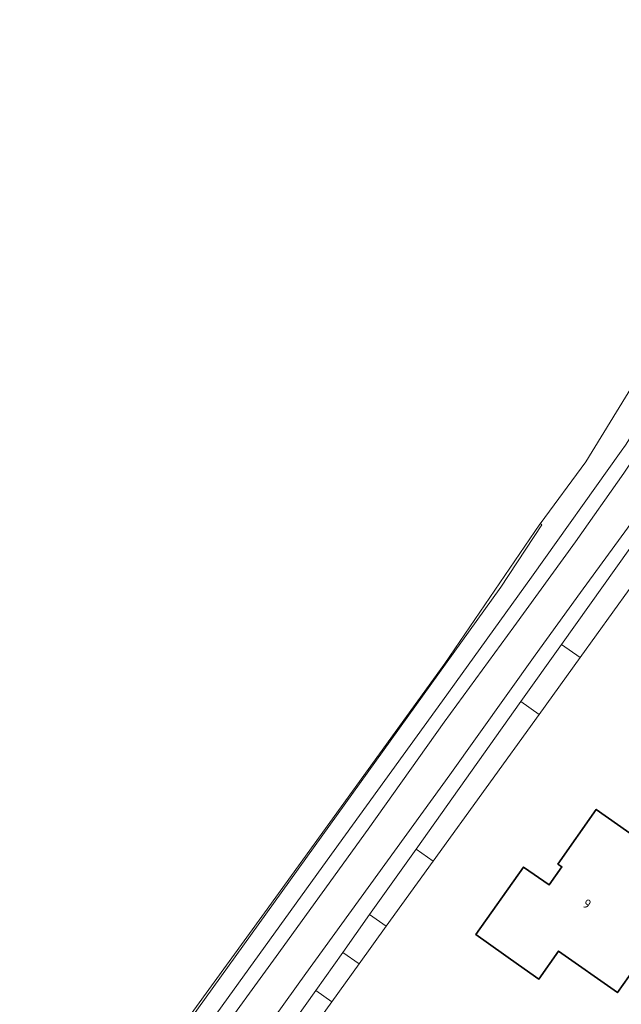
# Model space of a CAD drawing. Extents: x 184422 to 188298, y 343471 to 350189.
# Tile 353 of 513: x 186778 to 186836, y 348739 to 348833. Entities that reach past the tile are written whole.
import ezdxf
from ezdxf.enums import TextEntityAlignment as Align

# ---------------------------------------------------------------- set-up
doc = ezdxf.new("R2010")
doc.units = 0
for name, color, linetype, lineweight in [('B-WA-GR-GRAS-GV', 252, 'Continuous', 13), ('B-WA-IE-TERREINAFSCHEIDING_KUNSTMATIG_HEKWERK-G', 252, 'IE-TERREINAFSCHEIDING-KUNSTMATIG', 18), ('B-WA-OG-TERREIN_ERF-GV', 252, 'Continuous', 18), ('B-WA-OG-WEG-GV', 252, 'Continuous', 18), ('B-WA-VH-VERHARDING_ASFALT-GV', 252, 'Continuous', 18), ('B-WA-VH-VERHARDING_STRAATBAKSTEEN-GV', 252, 'Continuous', 18), ('B-WA-VH-VERHARDING_TEGEL-GV', 252, 'Continuous', 18), ('B-WE-OG-BEBOUWING-GV', 250, 'Continuous', 35), ('B-WE-OG-BEBOUWING-T18', 10, 'Continuous', 18)]:
    doc.layers.add(name, color=color, linetype=linetype, lineweight=lineweight)
doc.styles.add('NLCS-ISO-M500-T18', font='NLCS-ISO.ttf', dxfattribs={"height": 0.9})
doc.linetypes.add('IE-TERREINAFSCHEIDING-KUNSTMATIG', pattern='A,4,[82,NLCS.SHX,S=0.75,R=90,X=0,Y=0],4,-2', length=10)

msp = doc.modelspace()

# ---------------------------------------------------------------- linework, layer by layer
at = {"layer": 'B-WA-GR-GRAS-GV', "flags": 128}
msp.add_lwpolyline([(186715.741, 348670.428), (186719.185, 348671.321), (186722.774, 348672.565), (186725.158, 348673.643), (186732.166, 348680.724), (186739.172, 348686.621), (186744.346, 348690.378), (186749.83, 348694.342), (186752.487, 348696.257), (186754.412, 348697.643), (186758.773, 348692.383), (186760.047, 348690.847), (186775.298, 348711.123), (186801.8, 348747.623), (186819.008, 348771.413), (186828.106, 348784.727), (186828.137, 348784.769), (186832.472, 348790.69), (186842.637, 348807.232), (186849.579, 348821.078), (186868.186, 348866.142), (186887.253, 348916.729)], dxfattribs=at)
msp.add_lwpolyline([(186715.741, 348670.428), (186719.185, 348671.321), (186722.774, 348672.565), (186725.158, 348673.643), (186732.166, 348680.724), (186739.172, 348686.621), (186744.346, 348690.378), (186749.83, 348694.342), (186752.487, 348696.257), (186754.412, 348697.643), (186758.773, 348692.383), (186760.047, 348690.847), (186775.298, 348711.123), (186801.8, 348747.623), (186819.008, 348771.413), (186828.106, 348784.727), (186828.137, 348784.769), (186832.472, 348790.69), (186842.637, 348807.232), (186849.579, 348821.078), (186868.186, 348866.142), (186887.253, 348916.729)], dxfattribs=at)
msp.add_lwpolyline([(186715.741, 348670.428), (186719.185, 348671.321), (186722.774, 348672.565), (186725.158, 348673.643), (186732.166, 348680.724), (186739.172, 348686.621), (186744.346, 348690.378), (186749.83, 348694.342), (186752.487, 348696.257), (186754.412, 348697.643), (186758.773, 348692.383), (186760.047, 348690.847), (186775.298, 348711.123), (186801.8, 348747.623), (186819.008, 348771.413), (186828.106, 348784.727), (186828.137, 348784.769), (186832.472, 348790.69), (186842.637, 348807.232), (186849.579, 348821.078), (186868.186, 348866.142), (186887.253, 348916.729)], dxfattribs=at)
msp.add_lwpolyline([(186757.806, 348688.118), (186762.101, 348691.273), (186768.055, 348699.901), (186785.68, 348724.845), (186824.354, 348778.717), (186828.293, 348784.655), (186828.209, 348784.717), (186828.137, 348784.769), (186828.106, 348784.727), (186819.008, 348771.413), (186801.8, 348747.623), (186775.298, 348711.123), (186760.047, 348690.847), (186758.773, 348692.383), (186757.367, 348691.363)], close=True, dxfattribs=at)
msp.add_lwpolyline([(186757.806, 348688.118), (186762.101, 348691.273), (186768.055, 348699.901), (186785.68, 348724.845), (186824.354, 348778.717), (186828.293, 348784.655), (186828.209, 348784.717), (186828.137, 348784.769), (186828.106, 348784.727), (186819.008, 348771.413), (186801.8, 348747.623), (186775.298, 348711.123), (186760.047, 348690.847), (186758.773, 348692.383), (186757.367, 348691.363)], close=True, dxfattribs=at)
msp.add_lwpolyline([(186757.806, 348688.118), (186762.101, 348691.273), (186768.055, 348699.901), (186785.68, 348724.845), (186824.354, 348778.717), (186828.293, 348784.655), (186828.209, 348784.717), (186828.137, 348784.769), (186828.106, 348784.727), (186819.008, 348771.413), (186801.8, 348747.623), (186775.298, 348711.123), (186760.047, 348690.847), (186758.773, 348692.383), (186757.367, 348691.363)], close=True, dxfattribs=at)
at = {"layer": 'B-WA-IE-TERREINAFSCHEIDING_KUNSTMATIG_HEKWERK-G', "flags": 128}
msp.add_lwpolyline([(186828.293, 348784.655), (186828.209, 348784.717)], dxfattribs=at)
msp.add_lwpolyline([(186828.293, 348784.655), (186828.209, 348784.717)], dxfattribs=at)
msp.add_lwpolyline([(186828.293, 348784.655), (186828.209, 348784.717)], dxfattribs=at)
at = {"layer": 'B-WA-OG-TERREIN_ERF-GV', "flags": 128}
msp.add_lwpolyline([(186839.733, 348782.809), (186831.935, 348771.996), (186828.015, 348766.562), (186817.903, 348752.541), (186813.42, 348746.324), (186810.827, 348742.728), (186808.225, 348739.121), (186795.904, 348722.037), (186795.203, 348721.065), (186792.961, 348717.971), (186789.098, 348712.639), (186784.072, 348705.641), (186779.287, 348698.512)], dxfattribs=at)
msp.add_lwpolyline([(186839.733, 348782.809), (186831.935, 348771.996), (186828.015, 348766.562), (186817.903, 348752.541), (186813.42, 348746.324), (186810.827, 348742.728), (186808.225, 348739.121), (186795.904, 348722.037), (186795.203, 348721.065), (186792.961, 348717.971), (186789.098, 348712.639), (186784.072, 348705.641), (186779.287, 348698.512)], dxfattribs=at)
msp.add_lwpolyline([(186839.733, 348782.809), (186831.935, 348771.996), (186828.015, 348766.562), (186817.903, 348752.541), (186813.42, 348746.324), (186810.827, 348742.728), (186808.225, 348739.121), (186795.904, 348722.037), (186795.203, 348721.065), (186792.961, 348717.971), (186789.098, 348712.639), (186784.072, 348705.641), (186779.287, 348698.512)], dxfattribs=at)
msp.add_lwpolyline([(186828.979, 348750.275), (186830.192, 348751.995), (186829.793, 348752.272), (186833.472, 348757.481), (186837.556, 348754.597), (186843.068, 348750.705), (186835.498, 348739.989), (186829.882, 348743.956), (186827.998, 348741.289), (186826.068, 348742.654), (186821.986, 348745.541), (186826.542, 348751.983)], close=True, dxfattribs=at)
msp.add_lwpolyline([(186828.979, 348750.275), (186830.192, 348751.995), (186829.793, 348752.272), (186833.472, 348757.481), (186837.556, 348754.597), (186843.068, 348750.705), (186835.498, 348739.989), (186829.882, 348743.956), (186827.998, 348741.289), (186826.068, 348742.654), (186821.986, 348745.541), (186826.542, 348751.983)], close=True, dxfattribs=at)
msp.add_lwpolyline([(186828.979, 348750.275), (186830.192, 348751.995), (186829.793, 348752.272), (186833.472, 348757.481), (186837.556, 348754.597), (186843.068, 348750.705), (186835.498, 348739.989), (186829.882, 348743.956), (186827.998, 348741.289), (186826.068, 348742.654), (186821.986, 348745.541), (186826.542, 348751.983)], close=True, dxfattribs=at)
at = {"layer": 'B-WA-OG-WEG-GV', "flags": 128}
for points in [[(186888.758, 348969.983), (186887.901, 348969.176), (186888.332, 348968.693), (186892.494, 348962.531), (186893.882, 348959.318), (186894.555, 348954.59), (186894.846, 348949.94), (186895.03, 348945.328), (186893.675, 348937.08), (186887.253, 348916.729), (186868.186, 348866.142), (186849.579, 348821.078), (186842.637, 348807.232), (186832.472, 348790.69), (186828.137, 348784.769), (186828.209, 348784.717)], [(186888.758, 348969.983), (186887.901, 348969.176), (186888.332, 348968.693), (186892.494, 348962.531), (186893.882, 348959.318), (186894.555, 348954.59), (186894.846, 348949.94), (186895.03, 348945.328), (186893.675, 348937.08), (186887.253, 348916.729), (186868.186, 348866.142), (186849.579, 348821.078), (186842.637, 348807.232), (186832.472, 348790.69), (186828.137, 348784.769), (186828.209, 348784.717)], [(186888.758, 348969.983), (186887.901, 348969.176), (186888.332, 348968.693), (186892.494, 348962.531), (186893.882, 348959.318), (186894.555, 348954.59), (186894.846, 348949.94), (186895.03, 348945.328), (186893.675, 348937.08), (186887.253, 348916.729), (186868.186, 348866.142), (186849.579, 348821.078), (186842.637, 348807.232), (186832.472, 348790.69), (186828.137, 348784.769), (186828.209, 348784.717)], [(186779.502, 348713.391), (186794.796, 348734.611), (186807.777, 348752.629), (186818.786, 348767.864), (186827.305, 348779.669), (186835.868, 348791.698)], [(186779.502, 348713.391), (186794.796, 348734.611), (186807.777, 348752.629), (186818.786, 348767.864), (186827.305, 348779.669), (186835.868, 348791.698)], [(186779.502, 348713.391), (186794.796, 348734.611), (186807.777, 348752.629), (186818.786, 348767.864), (186827.305, 348779.669), (186835.868, 348791.698)], [(186828.209, 348784.717), (186828.293, 348784.655), (186824.354, 348778.717), (186785.68, 348724.845), (186768.055, 348699.901), (186762.101, 348691.273), (186757.806, 348688.118), (186759.953, 348684.821), (186760.376, 348684.814), (186758.682, 348687.135), (186758.602, 348687.244), (186759.097, 348687.61), (186766.64, 348693.187)], [(186828.209, 348784.717), (186828.293, 348784.655), (186824.354, 348778.717), (186785.68, 348724.845), (186768.055, 348699.901), (186762.101, 348691.273), (186757.806, 348688.118), (186759.953, 348684.821), (186760.376, 348684.814), (186758.682, 348687.135), (186758.602, 348687.244), (186759.097, 348687.61), (186766.64, 348693.187)], [(186828.209, 348784.717), (186828.293, 348784.655), (186824.354, 348778.717), (186785.68, 348724.845), (186768.055, 348699.901), (186762.101, 348691.273), (186757.806, 348688.118), (186759.953, 348684.821), (186760.376, 348684.814), (186758.682, 348687.135), (186758.602, 348687.244), (186759.097, 348687.61), (186766.64, 348693.187)]]:
    msp.add_lwpolyline(points, dxfattribs=at)
at = {"layer": 'B-WA-OG-WEG-GV'}
msp.add_lwpolyline([(186835.868, 348791.698, 0.014908), (186841.804, 348801.202)], format="xyb", dxfattribs=at)
msp.add_lwpolyline([(186835.868, 348791.698, 0.014908), (186841.804, 348801.202)], format="xyb", dxfattribs=at)
msp.add_lwpolyline([(186835.868, 348791.698, 0.014908), (186841.804, 348801.202)], format="xyb", dxfattribs=at)
at = {"layer": 'B-WA-VH-VERHARDING_ASFALT-GV', "flags": 128}
for points in [[(186796.917, 348735.151), (186802.907, 348743.453), (186811.688, 348755.605), (186818.947, 348765.832), (186825.597, 348774.916), (186831.485, 348783.038), (186836.105, 348789.595), (186838.998, 348793.927), (186842.044, 348798.92), (186845.293, 348804.455), (186847.222, 348808.004), (186849.497, 348812.437), (186848.222, 348813.016)], [(186796.917, 348735.151), (186802.907, 348743.453), (186811.688, 348755.605), (186818.947, 348765.832), (186825.597, 348774.916), (186831.485, 348783.038), (186836.105, 348789.595), (186838.998, 348793.927), (186842.044, 348798.92), (186845.293, 348804.455), (186847.222, 348808.004), (186849.497, 348812.437), (186848.222, 348813.016)], [(186796.917, 348735.151), (186802.907, 348743.453), (186811.688, 348755.605), (186818.947, 348765.832), (186825.597, 348774.916), (186831.485, 348783.038), (186836.105, 348789.595), (186838.998, 348793.927), (186842.044, 348798.92), (186845.293, 348804.455), (186847.222, 348808.004), (186849.497, 348812.437), (186848.222, 348813.016)], [(186852.503, 348811.072), (186849.497, 348812.437), (186847.222, 348808.004), (186845.293, 348804.455), (186842.044, 348798.92), (186838.998, 348793.927), (186836.105, 348789.595), (186831.485, 348783.038), (186825.597, 348774.916), (186818.947, 348765.832), (186811.688, 348755.605), (186802.907, 348743.453), (186796.917, 348735.151)], [(186852.503, 348811.072), (186849.497, 348812.437), (186847.222, 348808.004), (186845.293, 348804.455), (186842.044, 348798.92), (186838.998, 348793.927), (186836.105, 348789.595), (186831.485, 348783.038), (186825.597, 348774.916), (186818.947, 348765.832), (186811.688, 348755.605), (186802.907, 348743.453), (186796.917, 348735.151)], [(186852.503, 348811.072), (186849.497, 348812.437), (186847.222, 348808.004), (186845.293, 348804.455), (186842.044, 348798.92), (186838.998, 348793.927), (186836.105, 348789.595), (186831.485, 348783.038), (186825.597, 348774.916), (186818.947, 348765.832), (186811.688, 348755.605), (186802.907, 348743.453), (186796.917, 348735.151)], [(186793.463, 348724.683), (186805.751, 348741.803), (186819.506, 348760.799), (186827.65, 348772.224), (186831.966, 348778.192), (186836.455, 348784.331), (186840.34, 348789.992), (186843.995, 348795.721), (186846.613, 348800.087), (186850.038, 348806.225), (186852.503, 348811.072)], [(186853.778, 348810.493), (186852.503, 348811.072), (186850.038, 348806.225), (186846.613, 348800.087), (186843.995, 348795.721), (186840.34, 348789.992), (186836.455, 348784.331), (186831.966, 348778.192), (186827.65, 348772.224), (186819.506, 348760.799), (186805.751, 348741.803), (186793.463, 348724.683)], [(186793.463, 348724.683), (186805.751, 348741.803), (186819.506, 348760.799), (186827.65, 348772.224), (186831.966, 348778.192), (186836.455, 348784.331), (186840.34, 348789.992), (186843.995, 348795.721), (186846.613, 348800.087), (186850.038, 348806.225), (186852.503, 348811.072)], [(186853.778, 348810.493), (186852.503, 348811.072), (186850.038, 348806.225), (186846.613, 348800.087), (186843.995, 348795.721), (186840.34, 348789.992), (186836.455, 348784.331), (186831.966, 348778.192), (186827.65, 348772.224), (186819.506, 348760.799), (186805.751, 348741.803), (186793.463, 348724.683)], [(186793.463, 348724.683), (186805.751, 348741.803), (186819.506, 348760.799), (186827.65, 348772.224), (186831.966, 348778.192), (186836.455, 348784.331), (186840.34, 348789.992), (186843.995, 348795.721), (186846.613, 348800.087), (186850.038, 348806.225), (186852.503, 348811.072)], [(186853.778, 348810.493), (186852.503, 348811.072), (186850.038, 348806.225), (186846.613, 348800.087), (186843.995, 348795.721), (186840.34, 348789.992), (186836.455, 348784.331), (186831.966, 348778.192), (186827.65, 348772.224), (186819.506, 348760.799), (186805.751, 348741.803), (186793.463, 348724.683)], [(186795.496, 348724.437), (186806.698, 348740.206), (186809.273, 348743.832), (186811.841, 348747.446), (186816.28, 348753.694), (186826.291, 348767.787), (186830.171, 348773.249), (186838.004, 348784.276), (186842.903, 348791.589), (186847.545, 348799.071), (186848.348, 348800.274), (186848.959, 348801.304), (186849.699, 348802.521)], [(186795.496, 348724.437), (186806.698, 348740.206), (186809.273, 348743.832), (186811.841, 348747.446), (186816.28, 348753.694), (186826.291, 348767.787), (186830.171, 348773.249), (186838.004, 348784.276), (186842.903, 348791.589), (186847.545, 348799.071), (186848.348, 348800.274), (186848.959, 348801.304), (186849.699, 348802.521)], [(186795.496, 348724.437), (186806.698, 348740.206), (186809.273, 348743.832), (186811.841, 348747.446), (186816.28, 348753.694), (186826.291, 348767.787), (186830.171, 348773.249), (186838.004, 348784.276), (186842.903, 348791.589), (186847.545, 348799.071), (186848.348, 348800.274), (186848.959, 348801.304), (186849.699, 348802.521)], [(186835.868, 348791.698), (186827.305, 348779.669), (186818.786, 348767.864), (186807.777, 348752.629), (186794.796, 348734.611), (186779.502, 348713.391)], [(186835.868, 348791.698), (186827.305, 348779.669), (186818.786, 348767.864), (186807.777, 348752.629), (186794.796, 348734.611), (186779.502, 348713.391)], [(186835.868, 348791.698), (186827.305, 348779.669), (186818.786, 348767.864), (186807.777, 348752.629), (186794.796, 348734.611), (186779.502, 348713.391)]]:
    msp.add_lwpolyline(points, dxfattribs=at)
at = {"layer": 'B-WA-VH-VERHARDING_ASFALT-GV'}
msp.add_lwpolyline([(186841.804, 348801.202, -0.014908), (186835.868, 348791.698)], format="xyb", dxfattribs=at)
msp.add_lwpolyline([(186841.804, 348801.202, -0.014908), (186835.868, 348791.698)], format="xyb", dxfattribs=at)
msp.add_lwpolyline([(186841.804, 348801.202, -0.014908), (186835.868, 348791.698)], format="xyb", dxfattribs=at)
at = {"layer": 'B-WA-VH-VERHARDING_STRAATBAKSTEEN-GV', "flags": 128}
msp.add_lwpolyline([(186848.801, 348800.87), (186848.959, 348801.304), (186848.348, 348800.274), (186847.545, 348799.071), (186842.903, 348791.589), (186838.004, 348784.276), (186830.171, 348773.249), (186831.935, 348771.996), (186839.733, 348782.809)], dxfattribs=at)
msp.add_lwpolyline([(186848.801, 348800.87), (186848.959, 348801.304), (186848.348, 348800.274), (186847.545, 348799.071), (186842.903, 348791.589), (186838.004, 348784.276), (186830.171, 348773.249), (186831.935, 348771.996), (186839.733, 348782.809)], dxfattribs=at)
msp.add_lwpolyline([(186848.801, 348800.87), (186848.959, 348801.304), (186848.348, 348800.274), (186847.545, 348799.071), (186842.903, 348791.589), (186838.004, 348784.276), (186830.171, 348773.249), (186831.935, 348771.996), (186839.733, 348782.809)], dxfattribs=at)
for points in [[(186816.28, 348753.694), (186817.903, 348752.541), (186828.015, 348766.562), (186826.291, 348767.787)], [(186816.28, 348753.694), (186817.903, 348752.541), (186828.015, 348766.562), (186826.291, 348767.787)], [(186816.28, 348753.694), (186817.903, 348752.541), (186828.015, 348766.562), (186826.291, 348767.787)], [(186809.273, 348743.832), (186810.827, 348742.728), (186813.42, 348746.324), (186811.841, 348747.446)], [(186809.273, 348743.832), (186810.827, 348742.728), (186813.42, 348746.324), (186811.841, 348747.446)], [(186809.273, 348743.832), (186810.827, 348742.728), (186813.42, 348746.324), (186811.841, 348747.446)], [(186806.698, 348740.206), (186795.496, 348724.437), (186794.496, 348723.056), (186795.904, 348722.037), (186808.225, 348739.121)], [(186806.698, 348740.206), (186795.496, 348724.437), (186794.496, 348723.056), (186795.904, 348722.037), (186808.225, 348739.121)], [(186806.698, 348740.206), (186795.496, 348724.437), (186794.496, 348723.056), (186795.904, 348722.037), (186808.225, 348739.121)]]:
    msp.add_lwpolyline(points, close=True, dxfattribs=at)
at = {"layer": 'B-WA-VH-VERHARDING_TEGEL-GV', "flags": 128}
for points in [[(186830.171, 348773.249), (186826.291, 348767.787), (186828.015, 348766.562), (186831.935, 348771.996)], [(186830.171, 348773.249), (186826.291, 348767.787), (186828.015, 348766.562), (186831.935, 348771.996)], [(186830.171, 348773.249), (186826.291, 348767.787), (186828.015, 348766.562), (186831.935, 348771.996)], [(186817.903, 348752.541), (186816.28, 348753.694), (186811.841, 348747.446), (186813.42, 348746.324)], [(186817.903, 348752.541), (186816.28, 348753.694), (186811.841, 348747.446), (186813.42, 348746.324)], [(186817.903, 348752.541), (186816.28, 348753.694), (186811.841, 348747.446), (186813.42, 348746.324)], [(186810.827, 348742.728), (186809.273, 348743.832), (186806.698, 348740.206), (186808.225, 348739.121)], [(186810.827, 348742.728), (186809.273, 348743.832), (186806.698, 348740.206), (186808.225, 348739.121)], [(186810.827, 348742.728), (186809.273, 348743.832), (186806.698, 348740.206), (186808.225, 348739.121)]]:
    msp.add_lwpolyline(points, close=True, dxfattribs=at)
at = {"layer": 'B-WE-OG-BEBOUWING-GV', "flags": 128}
msp.add_lwpolyline([(186829.793, 348752.272), (186830.192, 348751.995), (186828.979, 348750.275), (186826.542, 348751.983), (186821.986, 348745.541), (186826.068, 348742.654), (186827.998, 348741.289), (186829.882, 348743.956), (186835.498, 348739.989), (186843.068, 348750.705), (186837.556, 348754.597), (186833.472, 348757.481)], close=True, dxfattribs=at)
msp.add_lwpolyline([(186829.793, 348752.272), (186830.192, 348751.995), (186828.979, 348750.275), (186826.542, 348751.983), (186821.986, 348745.541), (186826.068, 348742.654), (186827.998, 348741.289), (186829.882, 348743.956), (186835.498, 348739.989), (186843.068, 348750.705), (186837.556, 348754.597), (186833.472, 348757.481)], close=True, dxfattribs=at)
msp.add_lwpolyline([(186829.793, 348752.272), (186830.192, 348751.995), (186828.979, 348750.275), (186826.542, 348751.983), (186821.986, 348745.541), (186826.068, 348742.654), (186827.998, 348741.289), (186829.882, 348743.956), (186835.498, 348739.989), (186843.068, 348750.705), (186837.556, 348754.597), (186833.472, 348757.481)], close=True, dxfattribs=at)

# ---------------------------------------------------------------- texts
at = {"layer": 'B-WE-OG-BEBOUWING-T18', "style": 'NLCS-ISO-M500-T18'}
msp.add_text('9', height=0.9, rotation=327.1, dxfattribs=at).set_placement((186832.594, 348748.461), align=Align.MIDDLE)
msp.add_text('9', height=0.9, rotation=327.1, dxfattribs=at).set_placement((186832.594, 348748.461), align=Align.MIDDLE)
msp.add_text('9', height=0.9, rotation=327.1, dxfattribs=at).set_placement((186832.594, 348748.461), align=Align.MIDDLE)

doc.saveas('drawing.dxf')
